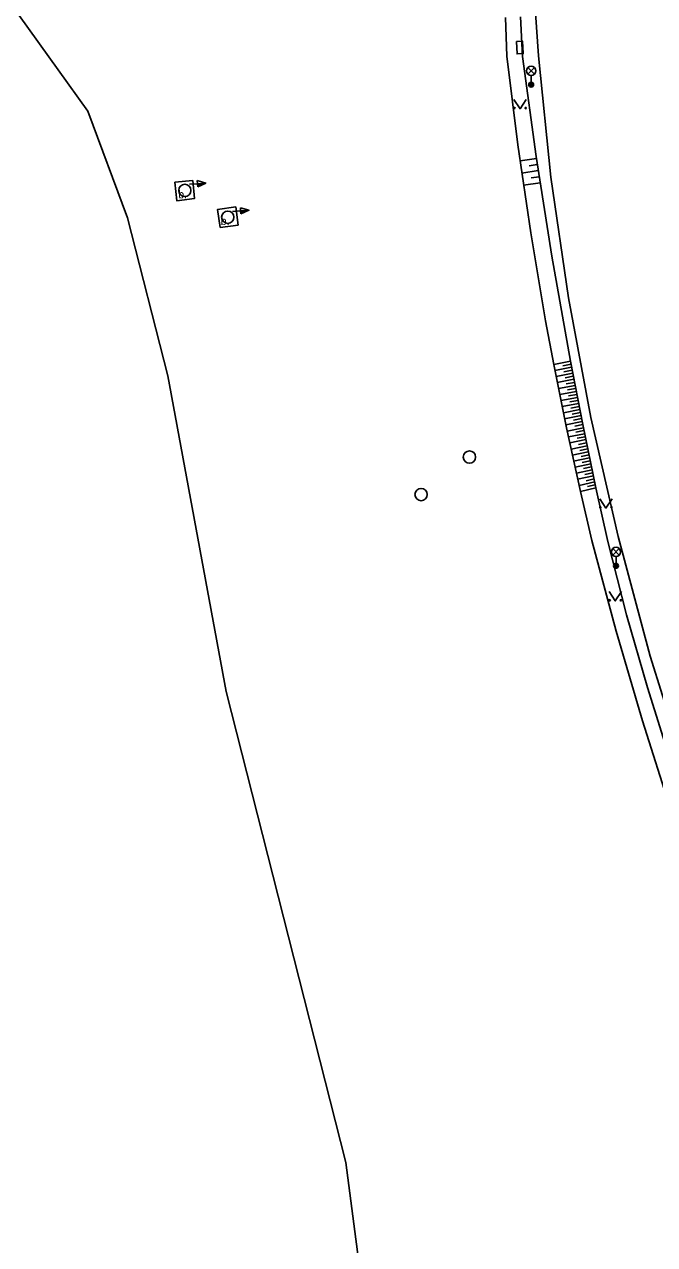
# Model space of a CAD drawing. Extents: x -596024 to -594475, y -1163820 to -1161957.
# Drawn here: x -594931.8 to -594880.6, y -1162867.9 to -1162768.8 of the extents above; entities that cross this region are included whole.
import ezdxf

# ---------------------------------------------------------------- set-up
doc = ezdxf.new("R2010")
doc.units = 0
for name, color, linetype in [('Level 10', 7, 'Continuous'), ('Level 11', 7, 'Continuous'), ('Level 14', 7, 'Continuous'), ('Level 15', 7, 'Continuous'), ('Level 23', 7, 'Continuous'), ('Level 24', 7, 'Continuous'), ('Level 25', 7, 'Continuous'), ('Level 27', 7, 'Continuous'), ('Level 33', 7, 'Continuous'), ('Level 36', 7, 'Continuous'), ('Level 40', 7, 'Continuous')]:
    doc.layers.add(name, color=color, linetype=linetype)

msp = doc.modelspace()

# ---------------------------------------------------------------- linework, layer by layer
at = {"layer": 'Level 10'}
for points in [[(-594890.41, -1162730.89), (-594890.92, -1162741.01), (-594891.03, -1162751.15), (-594890.74, -1162761.28), (-594890.05, -1162771.39)], [(-594890.05, -1162771.39), (-594889.03, -1162781.24), (-594887.61, -1162791.04), (-594885.79, -1162800.77), (-594883.58, -1162810.42)], [(-594883.58, -1162810.42), (-594880.97, -1162820.13), (-594877.98, -1162829.73), (-594874.6, -1162839.21), (-594870.85, -1162848.54)]]:
    msp.add_lwpolyline(points, dxfattribs=at)
at = {"layer": 'Level 11'}
for points in [[(-594919.58, -1162781.66), (-594918.12, -1162781.52), (-594917.98, -1162782.98), (-594919.43, -1162783.16), (-594919.58, -1162781.66)], [(-594915.91, -1162785.34), (-594916.11, -1162783.87), (-594914.63, -1162783.67), (-594914.44, -1162785.14), (-594915.91, -1162785.34)], [(-595026.5, -1162813.3), (-594999.21, -1162946.79), (-594991.65, -1162975.74), (-594988.63, -1162979.84), (-594983.44, -1162983.3), (-594894.66, -1162990), (-594898.98, -1162912.66), (-594905.68, -1162861.25), (-594915.4, -1162823.01), (-594920.16, -1162797.38)]]:
    msp.add_lwpolyline(points, dxfattribs=at)
at = {"layer": 'Level 14'}
for points in [[(-594892.72, -1162768.28), (-594892.63, -1162771.43)], [(-594891.51, -1162768.23), (-594891.35, -1162771.44)], [(-594892.63, -1162771.43), (-594891.73, -1162778.61)], [(-594891.35, -1162771.44), (-594890.24, -1162779.56)], [(-594891.73, -1162778.61), (-594890.68, -1162785.77)], [(-594890.24, -1162779.56), (-594888.97, -1162787.66)], [(-594890.68, -1162785.77), (-594889.47, -1162792.91)], [(-594888.97, -1162787.66), (-594887.45, -1162796.19)], [(-594889.47, -1162792.91), (-594888.8, -1162796.45)], [(-594888.8, -1162796.45), (-594887.76, -1162801.61), (-594886.64, -1162806.76)], [(-594887.45, -1162796.19), (-594886.44, -1162801.34), (-594885.38, -1162806.48)], [(-594886.64, -1162806.76), (-594885.71, -1162810.76)], [(-594885.38, -1162806.48), (-594884.42, -1162810.83)], [(-594885.71, -1162810.76), (-594883.73, -1162818.1)], [(-594884.42, -1162810.83), (-594882.89, -1162816.78)], [(-594882.89, -1162816.78), (-594881.2, -1162822.69)], [(-594883.73, -1162818.1), (-594881.59, -1162825.39)], [(-594881.2, -1162822.69), (-594879.36, -1162828.55)], [(-594881.59, -1162825.39), (-594879.3, -1162832.64)]]:
    msp.add_lwpolyline(points, dxfattribs=at)
at = {"layer": 'Level 15'}
for points in [[(-594890.21, -1162779.73), (-594891.54, -1162779.93)], [(-594890.14, -1162780.22), (-594890.8, -1162780.33)], [(-594890.06, -1162780.72), (-594891.39, -1162780.92)], [(-594889.98, -1162781.21), (-594890.65, -1162781.31)], [(-594889.9, -1162781.7), (-594891.25, -1162781.91)], [(-594887.45, -1162796.19), (-594888.8, -1162796.45)], [(-594887.4, -1162796.43), (-594888.07, -1162796.56)], [(-594887.36, -1162796.68), (-594888.71, -1162796.94)], [(-594887.26, -1162797.17), (-594888.61, -1162797.43)], [(-594887.31, -1162796.92), (-594887.98, -1162797.05)], [(-594887.22, -1162797.41), (-594887.89, -1162797.54)], [(-594887.17, -1162797.66), (-594888.52, -1162797.92)], [(-594887.07, -1162798.15), (-594888.42, -1162798.41)], [(-594887.12, -1162797.91), (-594887.79, -1162798.03)], [(-594887.03, -1162798.4), (-594887.69, -1162798.52)], [(-594886.98, -1162798.64), (-594888.32, -1162798.9)], [(-594886.88, -1162799.13), (-594888.22, -1162799.39)], [(-594886.93, -1162798.89), (-594887.6, -1162799.01)], [(-594886.84, -1162799.38), (-594887.5, -1162799.5)], [(-594886.79, -1162799.62), (-594888.12, -1162799.88)], [(-594886.69, -1162800.11), (-594888.02, -1162800.39)], [(-594886.74, -1162799.87), (-594887.41, -1162800)], [(-594886.64, -1162800.36), (-594887.3, -1162800.5)], [(-594886.59, -1162800.6), (-594887.92, -1162800.88)], [(-594886.5, -1162801.09), (-594887.82, -1162801.37)], [(-594886.54, -1162800.85), (-594887.2, -1162800.98)], [(-594886.44, -1162801.34), (-594887.1, -1162801.47)], [(-594886.4, -1162801.59), (-594887.71, -1162801.86)], [(-594886.3, -1162802.08), (-594887.61, -1162802.34)], [(-594886.35, -1162801.83), (-594887, -1162801.96)], [(-594886.25, -1162802.32), (-594886.9, -1162802.45)], [(-594886.2, -1162802.56), (-594887.51, -1162802.83)], [(-594886.1, -1162803.05), (-594887.4, -1162803.32)], [(-594886.15, -1162802.81), (-594886.8, -1162802.94)], [(-594886.05, -1162803.3), (-594886.69, -1162803.43)], [(-594886, -1162803.54), (-594887.3, -1162803.81)], [(-594885.89, -1162804.03), (-594887.19, -1162804.3)], [(-594885.94, -1162803.79), (-594886.59, -1162803.92)], [(-594885.84, -1162804.28), (-594886.49, -1162804.41)], [(-594885.79, -1162804.52), (-594887.08, -1162804.79)], [(-594885.69, -1162805.01), (-594886.97, -1162805.28)], [(-594885.74, -1162804.77), (-594886.38, -1162804.9)], [(-594885.64, -1162805.26), (-594886.28, -1162805.39)], [(-594885.59, -1162805.5), (-594886.87, -1162805.76)], [(-594885.48, -1162805.99), (-594886.75, -1162806.27)], [(-594885.53, -1162805.75), (-594886.17, -1162805.89)], [(-594885.43, -1162806.24), (-594886.06, -1162806.37)], [(-594885.38, -1162806.48), (-594886.64, -1162806.76)]]:
    msp.add_lwpolyline(points, dxfattribs=at)
at = {"layer": 'Level 23'}
msp.add_lwpolyline([(-594920.16, -1162797.38), (-594923.43, -1162784.55), (-594926.64, -1162775.9), (-594936.32, -1162762.45), (-594941.69, -1162753.93), (-594942.67, -1162750.76), (-594942.68, -1162746.07), (-594933.74, -1162698.76), (-594934.07, -1162695.98), (-594936.51, -1162694.37), (-594949.43, -1162691.63), (-594952.5, -1162690.54), (-594999.6, -1162670.42), (-595047.6, -1162650.36), (-595048.79, -1162649.56), (-595048.89, -1162648.47), (-595041.12, -1162630.45)], dxfattribs=at)
at = {"layer": 'Level 24'}
msp.add_lwpolyline([(-594891.836, -1162770.244), (-594891.783, -1162771.243), (-594891.284, -1162771.216), (-594891.337, -1162770.217)], close=True, dxfattribs=at)
at = {"layer": 'Level 25'}
for p, q in [((-594917.74, -1162781.781), (-594917.759, -1162781.529)), ((-594917.759, -1162781.529), (-594917.068, -1162781.73)), ((-594918.39, -1162781.83), (-594917.742, -1162781.781)), ((-594914.89, -1162784.03), (-594914.242, -1162783.981)), ((-594914.24, -1162783.981), (-594914.259, -1162783.729)), ((-594914.259, -1162783.729), (-594913.568, -1162783.93))]:
    msp.add_line(p, q, dxfattribs=at)
for points in [[(-594917.723, -1162782.03), (-594917.742, -1162781.781), (-594917.068, -1162781.73), (-594917.068, -1162781.73)], [(-594917.687, -1162781.97), (-594917.699, -1162781.818), (-594917.287, -1162781.786)], [(-594917.652, -1162781.909), (-594917.656, -1162781.855), (-594917.507, -1162781.843)], [(-594914.223, -1162784.23), (-594914.242, -1162783.981), (-594913.568, -1162783.93), (-594913.568, -1162783.93)], [(-594914.187, -1162784.17), (-594914.199, -1162784.018), (-594913.787, -1162783.986)], [(-594914.152, -1162784.109), (-594914.156, -1162784.055), (-594914.007, -1162784.043)]]:
    msp.add_lwpolyline(points, close=True, dxfattribs=at)
at = {"layer": 'Level 27'}
for centre in [(-594918.77, -1162782.32), (-594915.28, -1162784.5), (-594895.65, -1162803.97), (-594899.58, -1162807.02)]:
    msp.add_circle(centre, 0.5, dxfattribs=at)
at = {"layer": 'Level 33'}
for p, q in [((-594890.905, -1162772.88), (-594890.375, -1162772.35)), ((-594890.905, -1162772.35), (-594890.375, -1162772.88)), ((-594890.64, -1162772.99), (-594890.64, -1162773.74)), ((-594884.015, -1162811.94), (-594883.485, -1162811.41)), ((-594884.015, -1162811.41), (-594883.485, -1162811.94)), ((-594883.75, -1162812.05), (-594883.75, -1162812.8))]:
    msp.add_line(p, q, dxfattribs=at)
for centre, radius in [((-594890.64, -1162772.615), 0.375), ((-594890.64, -1162773.74), 0.2), ((-594890.64, -1162773.74), 0.145), ((-594890.64, -1162773.74), 0.0876), ((-594883.75, -1162811.675), 0.375), ((-594883.75, -1162812.8), 0.2), ((-594883.75, -1162812.8), 0.145), ((-594883.75, -1162812.8), 0.0876)]:
    msp.add_circle(centre, radius, dxfattribs=at)
at = {"layer": 'Level 36'}
for points in [[(-594892.04, -1162774.94), (-594891.54, -1162775.69), (-594891.04, -1162774.94)], [(-594885.07, -1162807.36), (-594884.57, -1162808.11), (-594884.07, -1162807.36)], [(-594884.31, -1162814.9), (-594883.81, -1162815.65), (-594883.31, -1162814.9)]]:
    msp.add_lwpolyline(points, dxfattribs=at)
for centre in [(-594891.99, -1162775.64), (-594891.091, -1162775.64), (-594885.02, -1162808.06), (-594884.121, -1162808.06), (-594884.26, -1162815.6), (-594883.361, -1162815.6)]:
    msp.add_circle(centre, 0.05, dxfattribs=at)

# ---------------------------------------------------------------- texts
at = {"layer": 'Level 40'}
for p in [(-594919.31, -1162782.97), (-594915.86, -1162785.13)]:
    msp.add_text('b.', height=0.65, dxfattribs=at).set_placement(p)

doc.saveas('drawing.dxf')
